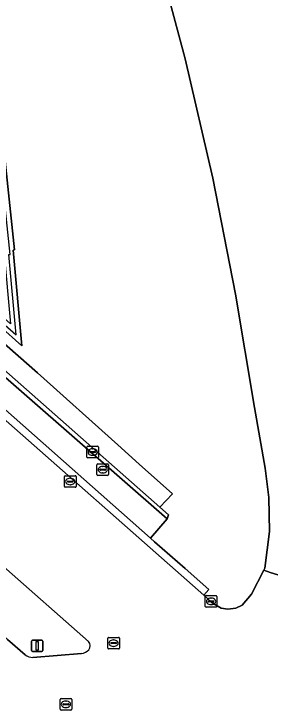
# Model space of a CAD drawing. Extents: x 157692 to 159674, y 381452 to 383291.
# Drawn here: x 157842 to 157864.1, y 382279.9 to 382340.2 of the extents above; entities that cross this region are included whole.
import ezdxf

# ---------------------------------------------------------------- set-up
doc = ezdxf.new("R2010")
doc.units = 0
for name, color, linetype in [('IMGEO_Berm_groen', 7, 'Continuous'), ('IMGEO_Fietspad_gesloten', 7, 'Continuous'), ('IMGEO_Kolk', 7, 'Continuous'), ('IMGEO_Muur', 7, 'Continuous'), ('IMGEO_Rijbaan_autoweg', 7, 'Continuous'), ('IMGEO_Rijbaan_regionaal_gesloten', 7, 'Continuous'), ('IMGEO_Rioolput', 7, 'Continuous'), ('IMGEO_Verkeerseiland_open', 7, 'Continuous'), ('IMGEO_Verkeersregelinstallatiepaal', 7, 'Continuous'), ('IMGEO_Voetpad_open', 7, 'Continuous')]:
    doc.layers.add(name, color=color, linetype=linetype)

msp = doc.modelspace()

# ---------------------------------------------------------------- linework, layer by layer
at = {"layer": 'IMGEO_Berm_groen'}
for points in [[(157825.829, 382325.043), (157843.989, 382309.082), (157850.924, 382302.861), (157852.779, 382301.196), (157855.662, 382298.611), (157854.584, 382297.471), (157855.327, 382296.813), (157855.215, 382296.457), (157853.76, 382294.784), (157854.108, 382294.47), (157856.752, 382292.156), (157858.803, 382290.332), (157858.371, 382289.834), (157859.014, 382289.27), (157859.176, 382289.123), (157859.864, 382288.713), (157860.459, 382288.623), (157861.144, 382288.714), (157861.689, 382288.989), (157862.498, 382289.938), (157863.56, 382292.01), (157863.643, 382292.171), (157864.043, 382295.352), (157864.011, 382298.313), (157863.677, 382300.84), (157862.748, 382306.1), (157861.126, 382315.903), (157859.145, 382325.94), (157856.759, 382336.283), (157854.06, 382346.44)], [(157840.532, 382333.449), (157841.993, 382319.744), (157841.882, 382319.724), (157842.64, 382311.435), (157838.747, 382314.899)]]:
    msp.add_lwpolyline(points, dxfattribs=at)
at = {"layer": 'IMGEO_Fietspad_gesloten'}
msp.add_lwpolyline([(157799.724, 382342.448), (157811.836, 382331.773), (157818.063, 382326.284), (157818.799, 382325.649), (157819.213, 382325.27), (157819.382, 382325.135), (157821.72, 382323.06), (157821.929, 382322.877), (157823.281, 382321.684), (157837.692, 382308.983), (157839.434, 382307.448), (157853.76, 382294.784), (157855.215, 382296.457), (157839.154, 382310.48), (157837.373, 382312.05), (157822.949, 382324.763), (157821.624, 382325.932), (157821.424, 382326.108), (157819.083, 382328.171), (157818.928, 382328.308), (157818.501, 382328.684), (157817.749, 382329.347), (157811.531, 382334.828), (157798.889, 382345.971)], dxfattribs=at)
at = {"layer": 'IMGEO_Kolk'}
for p, q in [((157848.258, 382301.807), (157848.258, 382302.659)), ((157848.333, 382302.733), (157849.185, 382302.733)), ((157848.56, 382302.276), (157848.958, 382302.276)), ((157848.746, 382302.513), (157848.771, 382302.513)), ((157849.259, 382302.659), (157849.259, 382301.807)), ((157849.185, 382301.733), (157848.333, 382301.733)), ((157848.517, 382302.227), (157848.517, 382302.239)), ((157848.955, 382302.19), (157848.557, 382302.19)), ((157848.769, 382301.953), (157848.744, 382301.953)), ((157849.001, 382302.239), (157849.001, 382302.227)), ((157846.319, 382299.259), (157846.319, 382300.111)), ((157846.394, 382300.185), (157847.246, 382300.185)), ((157846.807, 382299.965), (157846.832, 382299.965)), ((157847.32, 382300.111), (157847.32, 382299.259)), ((157846.578, 382299.679), (157846.578, 382299.691)), ((157847.016, 382299.642), (157846.618, 382299.642)), ((157846.621, 382299.728), (157847.019, 382299.728)), ((157846.83, 382299.405), (157846.805, 382299.405)), ((157847.062, 382299.691), (157847.062, 382299.679)), ((157847.246, 382299.185), (157846.394, 382299.185)), ((157858.504, 382288.877), (157858.504, 382289.729)), ((157858.579, 382289.803), (157859.431, 382289.803)), ((157859.505, 382289.729), (157859.505, 382288.877)), ((157858.763, 382289.297), (157858.763, 382289.309)), ((157859.201, 382289.26), (157858.803, 382289.26)), ((157858.806, 382289.346), (157859.204, 382289.346)), ((157859.015, 382289.023), (157858.99, 382289.023)), ((157858.992, 382289.583), (157859.017, 382289.583)), ((157859.247, 382289.309), (157859.247, 382289.297)), ((157859.431, 382288.803), (157858.579, 382288.803))]:
    msp.add_line(p, q, dxfattribs=at)
for points in [[(157848.258, 382301.807), (157848.258, 382302.659)], [(157848.333, 382302.733), (157849.185, 382302.733)], [(157849.259, 382302.659), (157849.259, 382301.807)], [(157849.185, 382301.733), (157848.333, 382301.733)], [(157846.319, 382299.259), (157846.319, 382300.111)], [(157846.394, 382300.185), (157847.246, 382300.185)], [(157847.32, 382300.111), (157847.32, 382299.259)], [(157847.246, 382299.185), (157846.394, 382299.185)], [(157858.504, 382288.877), (157858.504, 382289.729)], [(157858.579, 382289.803), (157859.431, 382289.803)], [(157859.505, 382289.729), (157859.505, 382288.877)], [(157859.431, 382288.803), (157858.579, 382288.803)]]:
    msp.add_lwpolyline(points, dxfattribs=at)
for centre, radius, start, end in [((157848.335, 382302.657), 0.0765, 91.55205, 178.44795), ((157848.335, 382302.657), 0.0765, 91.55205, 178.44795), ((157848.557, 382302.236), 0.0403, 85.87752, 175.75265), ((157848.962, 382302.238), 0.0386, 1.73085, 96.63898), ((157849.183, 382302.657), 0.0765, 1.55205, 88.44795), ((157849.183, 382302.657), 0.0765, 1.55205, 88.44795), ((157848.335, 382301.809), 0.0765, 181.55205, 268.44795), ((157848.335, 382301.809), 0.0765, 181.55205, 268.44795), ((157848.554, 382302.226), 0.0366, 178.93798, 274.71019), ((157848.958, 382302.233), 0.043, 264.86636, 352.45326), ((157849.183, 382301.809), 0.0765, 271.55205, 358.44795), ((157849.183, 382301.809), 0.0765, 271.55205, 358.44795), ((157846.396, 382300.109), 0.0765, 91.55205, 178.44795), ((157846.396, 382300.109), 0.0765, 91.55205, 178.44795), ((157847.244, 382300.109), 0.0765, 1.55205, 88.44795), ((157847.244, 382300.109), 0.0765, 1.55205, 88.44795), ((157846.396, 382299.261), 0.0765, 181.55205, 268.44795), ((157846.396, 382299.261), 0.0765, 181.55205, 268.44795), ((157846.618, 382299.688), 0.0403, 85.87752, 175.75265), ((157846.615, 382299.678), 0.0366, 178.93798, 274.71019), ((157847.019, 382299.685), 0.043, 264.86636, 352.45326), ((157847.023, 382299.69), 0.0386, 1.73085, 96.63898), ((157847.244, 382299.261), 0.0765, 271.55205, 358.44795), ((157847.244, 382299.261), 0.0765, 271.55205, 358.44795), ((157858.581, 382289.727), 0.0765, 91.55205, 178.44795), ((157858.581, 382289.727), 0.0765, 91.55205, 178.44795), ((157859.429, 382289.727), 0.0765, 1.55205, 88.44795), ((157859.429, 382289.727), 0.0765, 1.55205, 88.44795), ((157858.803, 382289.306), 0.0403, 85.87752, 175.75265), ((157858.8, 382289.296), 0.0366, 178.93798, 274.71019), ((157859.204, 382289.303), 0.043, 264.86636, 352.45326), ((157859.208, 382289.308), 0.0386, 1.73085, 96.63898), ((157858.581, 382288.879), 0.0765, 181.55205, 268.44795), ((157858.581, 382288.879), 0.0765, 181.55205, 268.44795), ((157859.429, 382288.879), 0.0765, 271.55205, 358.44795), ((157859.429, 382288.879), 0.0765, 271.55205, 358.44795)]:
    msp.add_arc(centre, radius, start, end, dxfattribs=at)
for centre, major_axis, ratio, start_param, end_param in [((157848.745, 382302.233), (-0.387, 0.002), 0.722429, 4.712389, 7.853982), ((157848.77, 382302.233), (-0.39, 0.002), 0.717154, 1.570796, 4.712389), ((157846.806, 382299.685), (-0.387, 0.002), 0.722429, 4.712389, 7.853982), ((157846.831, 382299.685), (-0.39, 0.002), 0.717154, 1.570796, 4.712389), ((157858.991, 382289.303), (-0.387, 0.002), 0.722429, 4.712389, 7.853982), ((157859.016, 382289.303), (-0.39, 0.002), 0.717154, 1.570796, 4.712389)]:
    msp.add_ellipse(centre, major_axis=major_axis, ratio=ratio, start_param=start_param, end_param=end_param, dxfattribs=at)
at = {"layer": 'IMGEO_Muur'}
for points in [[(157838.743, 382315.364), (157842.151, 382312.392), (157841.516, 382319.33), (157841.622, 382319.335), (157840.133, 382333.419), (157838.278, 382349.415), (157837.362, 382357.464), (157834.525, 382381.39), (157831.617, 382405.262), (157829.489, 382421.259), (157827.322, 382437.169), (157826.174, 382445.17)], [(157837.894, 382349.385), (157839.736, 382333.375), (157841.18, 382319.713), (157841.079, 382319.707), (157841.661, 382313.35), (157838.974, 382315.699), (157838.636, 382315.988), (157838.747, 382314.899), (157842.64, 382311.435), (157841.882, 382319.724), (157841.993, 382319.744), (157840.532, 382333.449), (157838.661, 382349.46)], [(157839.524, 382306.471), (157858.371, 382289.834), (157858.803, 382290.332), (157856.752, 382292.156), (157854.108, 382294.47), (157853.76, 382294.784), (157839.434, 382307.448)]]:
    msp.add_lwpolyline(points, dxfattribs=at)
at = {"layer": 'IMGEO_Rijbaan_autoweg'}
msp.add_lwpolyline([(157854.06, 382346.44), (157856.759, 382336.283), (157859.145, 382325.94), (157861.126, 382315.903), (157862.748, 382306.1), (157863.677, 382300.84), (157864.011, 382298.313), (157864.043, 382295.352), (157863.643, 382292.171), (157863.56, 382292.01), (157864.101, 382291.808), (157869.11, 382290.281)], dxfattribs=at)
at = {"layer": 'IMGEO_Rijbaan_regionaal_gesloten'}
for points in [[(157784.12, 382342.49), (157797.518, 382330.68), (157797.954, 382330.295), (157800.655, 382327.914), (157801.304, 382327.342), (157813.333, 382316.739), (157819.518, 382311.286), (157820.276, 382310.618), (157820.615, 382310.319), (157820.859, 382310.105), (157823.181, 382308.057), (157823.43, 382307.838), (157824.826, 382306.607), (157839.142, 382293.988), (157840.809, 382292.518), (157848.406, 382285.822)], [(157869.11, 382290.281), (157864.101, 382291.808), (157863.56, 382292.01), (157862.498, 382289.938), (157861.689, 382288.989), (157861.144, 382288.714), (157860.459, 382288.623), (157859.864, 382288.713), (157859.176, 382289.123), (157859.014, 382289.27), (157858.371, 382289.834), (157839.524, 382306.471), (157837.794, 382307.995), (157823.388, 382320.693), (157822.027, 382321.892), (157821.816, 382322.079), (157819.48, 382324.138), (157819.305, 382324.292), (157818.897, 382324.651), (157818.164, 382325.297), (157811.934, 382330.789), (157799.828, 382341.46)], [(157842.919, 382284.688), (157841.408, 382286.021), (157839.865, 382287.382), (157825.484, 382300.061), (157824.083, 382301.296), (157823.817, 382301.531), (157821.501, 382303.573), (157821.225, 382303.816), (157820.918, 382304.086)], [(157847.795, 382284.799), (157843.584, 382284.461)]]:
    msp.add_lwpolyline(points, dxfattribs=at)
for centre, radius, start, end in [((157848.028, 382285.46), 0.523, 319.84601, 43.7594), ((157847.693, 382285.779), 0.985, 275.94379, 318.26733), ((157843.524, 382285.373), 0.914, 228.55288, 273.7521)]:
    msp.add_arc(centre, radius, start, end, dxfattribs=at)
at = {"layer": 'IMGEO_Rioolput'}
for p, q in [((157849.13, 382300.286), (157849.13, 382301.138)), ((157849.205, 382301.212), (157850.057, 382301.212)), ((157850.131, 382301.138), (157850.131, 382300.286)), ((157849.389, 382300.706), (157849.389, 382300.718)), ((157849.827, 382300.669), (157849.429, 382300.669)), ((157849.432, 382300.755), (157849.83, 382300.755)), ((157849.618, 382300.992), (157849.643, 382300.992)), ((157849.873, 382300.718), (157849.873, 382300.706)), ((157850.057, 382300.212), (157849.205, 382300.212)), ((157849.641, 382300.432), (157849.616, 382300.432)), ((157850.069, 382285.265), (157850.069, 382286.117)), ((157850.144, 382286.191), (157850.996, 382286.191)), ((157850.557, 382285.971), (157850.582, 382285.971)), ((157851.07, 382286.117), (157851.07, 382285.265)), ((157850.328, 382285.685), (157850.328, 382285.697)), ((157850.766, 382285.648), (157850.368, 382285.648)), ((157850.371, 382285.734), (157850.769, 382285.734)), ((157850.58, 382285.411), (157850.555, 382285.411)), ((157850.812, 382285.697), (157850.812, 382285.685)), ((157850.996, 382285.191), (157850.144, 382285.191)), ((157845.95, 382279.971), (157845.95, 382280.823)), ((157846.025, 382280.897), (157846.877, 382280.897)), ((157846.438, 382280.677), (157846.463, 382280.677)), ((157846.951, 382280.823), (157846.951, 382279.971)), ((157846.209, 382280.391), (157846.209, 382280.403)), ((157846.647, 382280.354), (157846.249, 382280.354)), ((157846.252, 382280.44), (157846.65, 382280.44)), ((157846.461, 382280.117), (157846.436, 382280.117)), ((157846.693, 382280.403), (157846.693, 382280.391)), ((157846.877, 382279.897), (157846.025, 382279.897))]:
    msp.add_line(p, q, dxfattribs=at)
for points in [[(157849.13, 382300.286), (157849.13, 382301.138)], [(157849.205, 382301.212), (157850.057, 382301.212)], [(157850.131, 382301.138), (157850.131, 382300.286)], [(157850.057, 382300.212), (157849.205, 382300.212)], [(157850.069, 382285.265), (157850.069, 382286.117)], [(157850.144, 382286.191), (157850.996, 382286.191)], [(157851.07, 382286.117), (157851.07, 382285.265)], [(157850.996, 382285.191), (157850.144, 382285.191)], [(157845.95, 382279.971), (157845.95, 382280.823)], [(157846.025, 382280.897), (157846.877, 382280.897)], [(157846.951, 382280.823), (157846.951, 382279.971)], [(157846.877, 382279.897), (157846.025, 382279.897)]]:
    msp.add_lwpolyline(points, dxfattribs=at)
for centre, radius, start, end in [((157849.207, 382301.136), 0.0765, 91.55205, 178.44795), ((157849.207, 382301.136), 0.0765, 91.55205, 178.44795), ((157850.055, 382301.136), 0.0765, 1.55205, 88.44795), ((157850.055, 382301.136), 0.0765, 1.55205, 88.44795), ((157849.429, 382300.715), 0.0403, 85.87752, 175.75265), ((157849.426, 382300.705), 0.0366, 178.93798, 274.71019), ((157849.83, 382300.712), 0.043, 264.86636, 352.45326), ((157849.834, 382300.717), 0.0386, 1.73085, 96.63898), ((157849.207, 382300.288), 0.0765, 181.55205, 268.44795), ((157849.207, 382300.288), 0.0765, 181.55205, 268.44795), ((157850.055, 382300.288), 0.0765, 271.55205, 358.44795), ((157850.055, 382300.288), 0.0765, 271.55205, 358.44795), ((157850.146, 382286.115), 0.0765, 91.55205, 178.44795), ((157850.146, 382286.115), 0.0765, 91.55205, 178.44795), ((157850.994, 382286.115), 0.0765, 1.55205, 88.44795), ((157850.994, 382286.115), 0.0765, 1.55205, 88.44795), ((157850.368, 382285.694), 0.0403, 85.87752, 175.75265), ((157850.365, 382285.684), 0.0366, 178.93798, 274.71019), ((157850.769, 382285.691), 0.043, 264.86636, 352.45326), ((157850.773, 382285.696), 0.0386, 1.73085, 96.63898), ((157850.146, 382285.267), 0.0765, 181.55205, 268.44795), ((157850.146, 382285.267), 0.0765, 181.55205, 268.44795), ((157850.994, 382285.267), 0.0765, 271.55205, 358.44795), ((157850.994, 382285.267), 0.0765, 271.55205, 358.44795), ((157846.027, 382280.821), 0.0765, 91.55205, 178.44795), ((157846.027, 382280.821), 0.0765, 91.55205, 178.44795), ((157846.875, 382280.821), 0.0765, 1.55205, 88.44795), ((157846.875, 382280.821), 0.0765, 1.55205, 88.44795), ((157846.027, 382279.973), 0.0765, 181.55205, 268.44795), ((157846.027, 382279.973), 0.0765, 181.55205, 268.44795), ((157846.249, 382280.4), 0.0403, 85.87752, 175.75265), ((157846.246, 382280.39), 0.0366, 178.93798, 274.71019), ((157846.65, 382280.397), 0.043, 264.86636, 352.45326), ((157846.654, 382280.402), 0.0386, 1.73085, 96.63898), ((157846.875, 382279.973), 0.0765, 271.55205, 358.44795), ((157846.875, 382279.973), 0.0765, 271.55205, 358.44795)]:
    msp.add_arc(centre, radius, start, end, dxfattribs=at)
for centre, major_axis, ratio, start_param, end_param in [((157849.617, 382300.712), (-0.387, 0.002), 0.722429, 4.712389, 7.853982), ((157849.642, 382300.712), (-0.39, 0.002), 0.717154, 1.570796, 4.712389), ((157850.556, 382285.691), (-0.387, 0.002), 0.722429, 4.712389, 7.853982), ((157850.581, 382285.691), (-0.39, 0.002), 0.717154, 1.570796, 4.712389), ((157846.437, 382280.397), (-0.387, 0.002), 0.722429, 4.712389, 7.853982), ((157846.462, 382280.397), (-0.39, 0.002), 0.717154, 1.570796, 4.712389)]:
    msp.add_ellipse(centre, major_axis=major_axis, ratio=ratio, start_param=start_param, end_param=end_param, dxfattribs=at)
at = {"layer": 'IMGEO_Verkeerseiland_open'}
for points in [[(157779.28, 382340.797), (157785.189, 382335.588), (157798.181, 382324.133), (157798.618, 382323.747), (157801.306, 382321.377), (157801.992, 382320.773), (157813.984, 382310.2), (157820.147, 382304.766), (157820.918, 382304.086), (157821.225, 382303.816), (157821.501, 382303.573), (157823.817, 382301.531), (157824.083, 382301.296), (157825.484, 382300.061), (157839.865, 382287.382), (157841.408, 382286.021), (157842.919, 382284.688)], [(157839.154, 382310.48), (157855.215, 382296.457), (157855.327, 382296.813), (157854.584, 382297.471), (157839.097, 382311.101)], [(157848.406, 382285.822), (157840.809, 382292.518), (157839.142, 382293.988), (157824.826, 382306.607)], [(157843.584, 382284.461), (157847.795, 382284.799)]]:
    msp.add_lwpolyline(points, dxfattribs=at)
for centre, radius, start, end in [((157848.028, 382285.46), 0.523, 319.84601, 43.7594), ((157847.693, 382285.779), 0.985, 275.94379, 318.26733), ((157843.524, 382285.373), 0.914, 228.55288, 273.7521)]:
    msp.add_arc(centre, radius, start, end, dxfattribs=at)
at = {"layer": 'IMGEO_Verkeersregelinstallatiepaal'}
for p, q in [((157843.466, 382285.062), (157843.466, 382285.862)), ((157843.466, 382285.862), (157843.466, 382285.062)), ((157843.566, 382285.962), (157844.356, 382285.962)), ((157844.356, 382285.962), (157843.566, 382285.962)), ((157844.456, 382285.862), (157844.456, 382285.062)), ((157844.456, 382285.062), (157844.456, 382285.862)), ((157844.356, 382284.962), (157843.566, 382284.962)), ((157843.566, 382284.962), (157844.356, 382284.962))]:
    msp.add_line(p, q, dxfattribs=at)
msp.add_lwpolyline([(157843.886, 382285.837), (157844.036, 382285.837), (157844.036, 382285.087), (157843.886, 382285.087), (157843.886, 382285.837)], dxfattribs=at)
for centre, start, end in [((157843.566, 382285.862), 90, 180), ((157843.566, 382285.862), 90, 180), ((157844.356, 382285.862), 0, 90), ((157844.356, 382285.862), 360, 90), ((157843.566, 382285.062), 180, 270), ((157843.566, 382285.062), 180, 270), ((157844.356, 382285.062), 270, 0), ((157844.356, 382285.062), 270, 0)]:
    msp.add_arc(centre, 0.1, start, end, dxfattribs=at)
at = {"layer": 'IMGEO_Voetpad_open'}
msp.add_lwpolyline([(157798.832, 382346.582), (157811.469, 382335.446), (157817.685, 382329.968), (157818.44, 382329.303), (157818.87, 382328.924), (157819.022, 382328.791), (157821.363, 382326.727), (157821.562, 382326.552), (157822.882, 382325.389), (157837.308, 382312.678), (157839.097, 382311.101), (157854.584, 382297.471), (157855.662, 382298.611), (157852.779, 382301.196), (157850.924, 382302.861), (157843.989, 382309.082), (157825.829, 382325.043), (157818.493, 382331.49), (157754.082, 382387.315)], dxfattribs=at)

doc.saveas('drawing.dxf')
